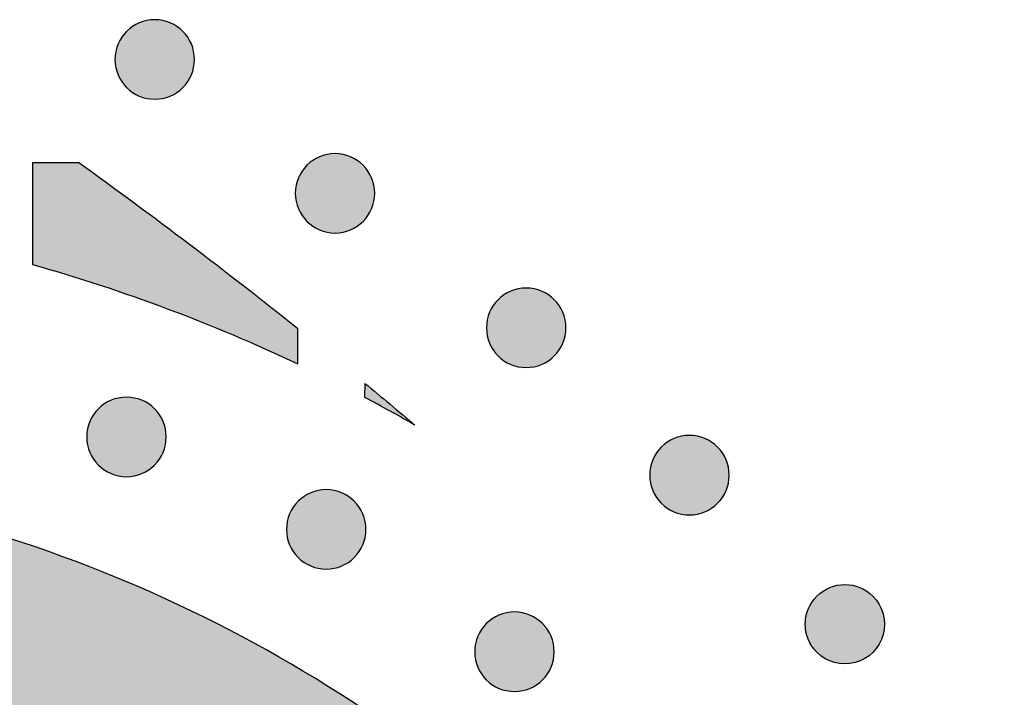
# Model space of a CAD drawing. Header units: millimetres. Extents: x -3873 to -97, y 912 to 4165.
# Tile 656 of 656: x -207 to -163, y 4088 to 4118. Entities that reach past the tile are written whole.
import ezdxf

# ---------------------------------------------------------------- set-up
doc = ezdxf.new("R2010")
doc.units = ezdxf.units.MM
doc.layers.add('pattern', color=7, linetype='Continuous', true_color=0x000000)

msp = doc.modelspace()

# ---------------------------------------------------------------- hatches: boundary and pattern name
at = {"layer": 'pattern'}
for points in [[(-202.144, 4117.918), (-202.116, 4117.946), (-202.087, 4117.973), (-202.057, 4117.999), (-202.026, 4118.026), (-201.995, 4118.051), (-201.962, 4118.077), (-201.929, 4118.101), (-201.895, 4118.125), (-201.86, 4118.149), (-201.824, 4118.171), (-201.788, 4118.193), (-201.75, 4118.215), (-201.712, 4118.235), (-201.674, 4118.255), (-201.634, 4118.273), (-201.594, 4118.291), (-201.553, 4118.308), (-201.512, 4118.324), (-201.47, 4118.339), (-201.427, 4118.354), (-201.384, 4118.367), (-201.341, 4118.379), (-201.297, 4118.389), (-201.253, 4118.399), (-201.208, 4118.408), (-201.163, 4118.416), (-201.118, 4118.422), (-201.072, 4118.427), (-201.027, 4118.431), (-200.981, 4118.434), (-200.935, 4118.436), (-200.889, 4118.437), (-200.843, 4118.436), (-200.797, 4118.434), (-200.752, 4118.431), (-200.706, 4118.427), (-200.66, 4118.422), (-200.615, 4118.415), (-200.57, 4118.407), (-200.526, 4118.399), (-200.481, 4118.389), (-200.437, 4118.378), (-200.394, 4118.366), (-200.351, 4118.352), (-200.309, 4118.338), (-200.267, 4118.323), (-200.225, 4118.307), (-200.185, 4118.29), (-200.145, 4118.272), (-200.105, 4118.253), (-200.066, 4118.233), (-200.028, 4118.213), (-199.991, 4118.192), (-199.955, 4118.17), (-199.919, 4118.147), (-199.884, 4118.123), (-199.85, 4118.099), (-199.817, 4118.075), (-199.784, 4118.049), (-199.753, 4118.023), (-199.722, 4117.997), (-199.692, 4117.97), (-199.663, 4117.943), (-199.635, 4117.916), (-199.608, 4117.888), (-199.58, 4117.858), (-199.554, 4117.829), (-199.528, 4117.798), (-199.502, 4117.766), (-199.477, 4117.734), (-199.452, 4117.7), (-199.428, 4117.666), (-199.405, 4117.631), (-199.382, 4117.596), (-199.36, 4117.559), (-199.339, 4117.522), (-199.318, 4117.484), (-199.299, 4117.445), (-199.28, 4117.406), (-199.262, 4117.365), (-199.245, 4117.325), (-199.229, 4117.283), (-199.214, 4117.241), (-199.2, 4117.199), (-199.187, 4117.156), (-199.175, 4117.112), (-199.164, 4117.069), (-199.154, 4117.024), (-199.145, 4116.98), (-199.138, 4116.935), (-199.131, 4116.889), (-199.126, 4116.844), (-199.122, 4116.798), (-199.119, 4116.752), (-199.117, 4116.707), (-199.117, 4116.661), (-199.117, 4116.615), (-199.119, 4116.569), (-199.122, 4116.523), (-199.126, 4116.477), (-199.132, 4116.432), (-199.138, 4116.387), (-199.146, 4116.342), (-199.155, 4116.297), (-199.164, 4116.253), (-199.175, 4116.209), (-199.188, 4116.165), (-199.201, 4116.122), (-199.215, 4116.08), (-199.23, 4116.038), (-199.246, 4115.997), (-199.263, 4115.956), (-199.281, 4115.916), (-199.3, 4115.877), (-199.32, 4115.838), (-199.34, 4115.8), (-199.362, 4115.763), (-199.384, 4115.726), (-199.406, 4115.69), (-199.43, 4115.656), (-199.454, 4115.621), (-199.479, 4115.588), (-199.504, 4115.556), (-199.53, 4115.524), (-199.556, 4115.493), (-199.583, 4115.464), (-199.61, 4115.435), (-199.637, 4115.406), (-199.666, 4115.379), (-199.695, 4115.352), (-199.725, 4115.325), (-199.755, 4115.299), (-199.787, 4115.273), (-199.819, 4115.248), (-199.853, 4115.223), (-199.887, 4115.199), (-199.922, 4115.176), (-199.958, 4115.153), (-199.994, 4115.131), (-200.031, 4115.11), (-200.069, 4115.09), (-200.108, 4115.07), (-200.148, 4115.051), (-200.188, 4115.033), (-200.228, 4115.016), (-200.27, 4115), (-200.312, 4114.985), (-200.354, 4114.971), (-200.397, 4114.958), (-200.441, 4114.946), (-200.485, 4114.935), (-200.529, 4114.925), (-200.574, 4114.917), (-200.619, 4114.909), (-200.664, 4114.903), (-200.709, 4114.897), (-200.755, 4114.893), (-200.801, 4114.89), (-200.847, 4114.889), (-200.893, 4114.888), (-200.938, 4114.889), (-200.984, 4114.89), (-201.03, 4114.893), (-201.076, 4114.898), (-201.121, 4114.903), (-201.167, 4114.91), (-201.211, 4114.917), (-201.256, 4114.926), (-201.3, 4114.936), (-201.344, 4114.947), (-201.388, 4114.959), (-201.431, 4114.972), (-201.473, 4114.986), (-201.515, 4115.001), (-201.556, 4115.018), (-201.597, 4115.035), (-201.637, 4115.053), (-201.677, 4115.071), (-201.715, 4115.091), (-201.753, 4115.112), (-201.791, 4115.133), (-201.827, 4115.155), (-201.863, 4115.178), (-201.898, 4115.201), (-201.932, 4115.225), (-201.965, 4115.25), (-201.997, 4115.275), (-202.029, 4115.301), (-202.06, 4115.327), (-202.09, 4115.354), (-202.119, 4115.381), (-202.147, 4115.409), (-202.174, 4115.437), (-202.201, 4115.466), (-202.228, 4115.496), (-202.254, 4115.527), (-202.28, 4115.558), (-202.305, 4115.591), (-202.33, 4115.624), (-202.354, 4115.658), (-202.377, 4115.693), (-202.4, 4115.729), (-202.422, 4115.766), (-202.443, 4115.803), (-202.464, 4115.841), (-202.483, 4115.88), (-202.502, 4115.919), (-202.52, 4115.959), (-202.537, 4116), (-202.553, 4116.041), (-202.568, 4116.083), (-202.582, 4116.126), (-202.595, 4116.169), (-202.607, 4116.212), (-202.618, 4116.256), (-202.628, 4116.3), (-202.637, 4116.345), (-202.644, 4116.39), (-202.651, 4116.435), (-202.656, 4116.481), (-202.66, 4116.526), (-202.663, 4116.572), (-202.665, 4116.618), (-202.665, 4116.664), (-202.665, 4116.71), (-202.663, 4116.756), (-202.66, 4116.802), (-202.656, 4116.847), (-202.65, 4116.893), (-202.644, 4116.938), (-202.636, 4116.983), (-202.627, 4117.028), (-202.617, 4117.072), (-202.606, 4117.116), (-202.594, 4117.159), (-202.581, 4117.202), (-202.567, 4117.245), (-202.552, 4117.287), (-202.536, 4117.328), (-202.519, 4117.369), (-202.501, 4117.409), (-202.482, 4117.448), (-202.462, 4117.487), (-202.441, 4117.525), (-202.42, 4117.562), (-202.398, 4117.598), (-202.375, 4117.634), (-202.352, 4117.669), (-202.328, 4117.703), (-202.303, 4117.736), (-202.278, 4117.769), (-202.252, 4117.8), (-202.226, 4117.831), (-202.199, 4117.861), (-202.172, 4117.89)], [(-194.095, 4111.943), (-194.066, 4111.97), (-194.037, 4111.998), (-194.007, 4112.024), (-193.977, 4112.05), (-193.945, 4112.076), (-193.913, 4112.101), (-193.879, 4112.126), (-193.845, 4112.15), (-193.81, 4112.173), (-193.774, 4112.196), (-193.738, 4112.218), (-193.701, 4112.239), (-193.663, 4112.26), (-193.624, 4112.279), (-193.584, 4112.298), (-193.544, 4112.316), (-193.504, 4112.333), (-193.462, 4112.349), (-193.42, 4112.364), (-193.378, 4112.378), (-193.335, 4112.391), (-193.291, 4112.403), (-193.247, 4112.414), (-193.203, 4112.424), (-193.158, 4112.433), (-193.113, 4112.44), (-193.068, 4112.447), (-193.023, 4112.452), (-192.977, 4112.456), (-192.931, 4112.459), (-192.885, 4112.461), (-192.839, 4112.461), (-192.794, 4112.461), (-192.748, 4112.459), (-192.702, 4112.456), (-192.656, 4112.452), (-192.611, 4112.446), (-192.565, 4112.44), (-192.521, 4112.432), (-192.476, 4112.423), (-192.432, 4112.414), (-192.388, 4112.403), (-192.344, 4112.39), (-192.301, 4112.377), (-192.259, 4112.363), (-192.217, 4112.348), (-192.176, 4112.332), (-192.135, 4112.315), (-192.095, 4112.297), (-192.055, 4112.278), (-192.017, 4112.258), (-191.979, 4112.238), (-191.941, 4112.216), (-191.905, 4112.194), (-191.869, 4112.172), (-191.834, 4112.148), (-191.8, 4112.124), (-191.767, 4112.099), (-191.735, 4112.074), (-191.703, 4112.048), (-191.672, 4112.022), (-191.642, 4111.995), (-191.613, 4111.968), (-191.585, 4111.941), (-191.558, 4111.912), (-191.531, 4111.883), (-191.504, 4111.853), (-191.478, 4111.823), (-191.452, 4111.791), (-191.427, 4111.759), (-191.402, 4111.725), (-191.378, 4111.691), (-191.355, 4111.656), (-191.332, 4111.62), (-191.31, 4111.584), (-191.289, 4111.547), (-191.268, 4111.509), (-191.249, 4111.47), (-191.23, 4111.43), (-191.212, 4111.39), (-191.195, 4111.35), (-191.179, 4111.308), (-191.164, 4111.266), (-191.15, 4111.224), (-191.137, 4111.181), (-191.125, 4111.137), (-191.114, 4111.093), (-191.104, 4111.049), (-191.095, 4111.004), (-191.088, 4110.959), (-191.081, 4110.914), (-191.076, 4110.869), (-191.072, 4110.823), (-191.069, 4110.777), (-191.067, 4110.731), (-191.067, 4110.685), (-191.067, 4110.64), (-191.069, 4110.594), (-191.072, 4110.548), (-191.076, 4110.502), (-191.082, 4110.457), (-191.088, 4110.412), (-191.096, 4110.367), (-191.105, 4110.322), (-191.115, 4110.278), (-191.126, 4110.234), (-191.138, 4110.19), (-191.151, 4110.147), (-191.165, 4110.105), (-191.18, 4110.063), (-191.196, 4110.022), (-191.213, 4109.981), (-191.231, 4109.941), (-191.25, 4109.901), (-191.27, 4109.863), (-191.291, 4109.825), (-191.312, 4109.787), (-191.334, 4109.751), (-191.357, 4109.715), (-191.38, 4109.68), (-191.404, 4109.646), (-191.429, 4109.613), (-191.454, 4109.581), (-191.48, 4109.549), (-191.506, 4109.518), (-191.533, 4109.488), (-191.56, 4109.459), (-191.588, 4109.431), (-191.616, 4109.404), (-191.645, 4109.377), (-191.675, 4109.35), (-191.706, 4109.324), (-191.737, 4109.298), (-191.77, 4109.273), (-191.803, 4109.248), (-191.837, 4109.224), (-191.872, 4109.201), (-191.908, 4109.178), (-191.944, 4109.156), (-191.982, 4109.135), (-192.02, 4109.114), (-192.058, 4109.095), (-192.098, 4109.076), (-192.138, 4109.058), (-192.179, 4109.041), (-192.22, 4109.025), (-192.262, 4109.01), (-192.305, 4108.996), (-192.348, 4108.983), (-192.391, 4108.971), (-192.435, 4108.96), (-192.479, 4108.95), (-192.524, 4108.941), (-192.569, 4108.934), (-192.614, 4108.927), (-192.66, 4108.922), (-192.705, 4108.918), (-192.751, 4108.915), (-192.797, 4108.913), (-192.843, 4108.913), (-192.889, 4108.913), (-192.935, 4108.915), (-192.98, 4108.918), (-193.026, 4108.922), (-193.072, 4108.928), (-193.117, 4108.934), (-193.162, 4108.942), (-193.206, 4108.951), (-193.251, 4108.961), (-193.295, 4108.972), (-193.338, 4108.984), (-193.381, 4108.997), (-193.423, 4109.011), (-193.465, 4109.026), (-193.507, 4109.042), (-193.547, 4109.059), (-193.587, 4109.077), (-193.627, 4109.096), (-193.666, 4109.116), (-193.704, 4109.137), (-193.741, 4109.158), (-193.777, 4109.18), (-193.813, 4109.203), (-193.848, 4109.226), (-193.882, 4109.25), (-193.915, 4109.275), (-193.948, 4109.3), (-193.979, 4109.326), (-194.01, 4109.352), (-194.04, 4109.379), (-194.069, 4109.406), (-194.097, 4109.434), (-194.124, 4109.462), (-194.152, 4109.491), (-194.178, 4109.521), (-194.204, 4109.552), (-194.23, 4109.583), (-194.255, 4109.616), (-194.28, 4109.649), (-194.304, 4109.683), (-194.327, 4109.718), (-194.35, 4109.754), (-194.372, 4109.79), (-194.393, 4109.828), (-194.414, 4109.866), (-194.433, 4109.904), (-194.452, 4109.944), (-194.47, 4109.984), (-194.487, 4110.025), (-194.503, 4110.066), (-194.518, 4110.108), (-194.532, 4110.151), (-194.545, 4110.194), (-194.557, 4110.237), (-194.568, 4110.281), (-194.578, 4110.325), (-194.587, 4110.37), (-194.594, 4110.415), (-194.601, 4110.46), (-194.606, 4110.506), (-194.61, 4110.551), (-194.613, 4110.597), (-194.615, 4110.643), (-194.615, 4110.689), (-194.615, 4110.735), (-194.613, 4110.781), (-194.61, 4110.826), (-194.606, 4110.872), (-194.6, 4110.918), (-194.594, 4110.963), (-194.586, 4111.008), (-194.577, 4111.052), (-194.568, 4111.097), (-194.557, 4111.141), (-194.544, 4111.184), (-194.531, 4111.227), (-194.517, 4111.269), (-194.502, 4111.311), (-194.486, 4111.353), (-194.469, 4111.393), (-194.451, 4111.433), (-194.432, 4111.473), (-194.412, 4111.512), (-194.392, 4111.55), (-194.37, 4111.587), (-194.348, 4111.623), (-194.326, 4111.659), (-194.302, 4111.694), (-194.278, 4111.728), (-194.253, 4111.761), (-194.228, 4111.794), (-194.202, 4111.825), (-194.176, 4111.856), (-194.149, 4111.886), (-194.122, 4111.915)], [(-206.35, 4107.506), (-204.832, 4107.061), (-203.322, 4106.584), (-201.822, 4106.076), (-200.333, 4105.536), (-198.855, 4104.965), (-197.39, 4104.363), (-195.939, 4103.731), (-194.502, 4103.069), (-194.5, 4104.636), (-199.345, 4108.403), (-204.285, 4112.044), (-206.346, 4112.046)], [(-185.558, 4105.939), (-185.53, 4105.966), (-185.501, 4105.993), (-185.471, 4106.02), (-185.441, 4106.046), (-185.409, 4106.072), (-185.376, 4106.097), (-185.343, 4106.122), (-185.309, 4106.146), (-185.274, 4106.169), (-185.238, 4106.192), (-185.202, 4106.214), (-185.165, 4106.235), (-185.127, 4106.255), (-185.088, 4106.275), (-185.048, 4106.294), (-185.008, 4106.312), (-184.967, 4106.329), (-184.926, 4106.345), (-184.884, 4106.36), (-184.842, 4106.374), (-184.799, 4106.387), (-184.755, 4106.399), (-184.711, 4106.41), (-184.667, 4106.42), (-184.622, 4106.428), (-184.577, 4106.436), (-184.532, 4106.442), (-184.487, 4106.448), (-184.441, 4106.452), (-184.395, 4106.455), (-184.349, 4106.456), (-184.303, 4106.457), (-184.257, 4106.456), (-184.212, 4106.455), (-184.166, 4106.452), (-184.12, 4106.447), (-184.075, 4106.442), (-184.029, 4106.435), (-183.984, 4106.428), (-183.94, 4106.419), (-183.896, 4106.409), (-183.852, 4106.398), (-183.808, 4106.386), (-183.765, 4106.373), (-183.723, 4106.359), (-183.681, 4106.344), (-183.64, 4106.327), (-183.599, 4106.31), (-183.559, 4106.292), (-183.519, 4106.274), (-183.481, 4106.254), (-183.443, 4106.233), (-183.405, 4106.212), (-183.369, 4106.19), (-183.333, 4106.167), (-183.298, 4106.144), (-183.264, 4106.12), (-183.231, 4106.095), (-183.199, 4106.07), (-183.167, 4106.044), (-183.136, 4106.018), (-183.106, 4105.991), (-183.077, 4105.964), (-183.049, 4105.936), (-183.022, 4105.908), (-182.995, 4105.879), (-182.968, 4105.849), (-182.942, 4105.818), (-182.916, 4105.787), (-182.891, 4105.754), (-182.866, 4105.721), (-182.842, 4105.687), (-182.819, 4105.652), (-182.796, 4105.616), (-182.774, 4105.579), (-182.753, 4105.542), (-182.732, 4105.504), (-182.713, 4105.465), (-182.694, 4105.426), (-182.676, 4105.386), (-182.659, 4105.345), (-182.643, 4105.304), (-182.628, 4105.262), (-182.614, 4105.219), (-182.601, 4105.176), (-182.589, 4105.133), (-182.578, 4105.089), (-182.568, 4105.045), (-182.559, 4105), (-182.552, 4104.955), (-182.545, 4104.91), (-182.54, 4104.864), (-182.536, 4104.819), (-182.533, 4104.773), (-182.531, 4104.727), (-182.531, 4104.681), (-182.531, 4104.635), (-182.533, 4104.589), (-182.536, 4104.543), (-182.54, 4104.498), (-182.546, 4104.452), (-182.552, 4104.407), (-182.56, 4104.362), (-182.569, 4104.317), (-182.579, 4104.273), (-182.59, 4104.229), (-182.602, 4104.186), (-182.615, 4104.143), (-182.629, 4104.1), (-182.644, 4104.058), (-182.66, 4104.017), (-182.677, 4103.976), (-182.695, 4103.936), (-182.714, 4103.897), (-182.734, 4103.858), (-182.754, 4103.82), (-182.776, 4103.783), (-182.798, 4103.747), (-182.821, 4103.711), (-182.844, 4103.676), (-182.868, 4103.642), (-182.893, 4103.609), (-182.918, 4103.576), (-182.944, 4103.545), (-182.97, 4103.514), (-182.997, 4103.484), (-183.024, 4103.455), (-183.052, 4103.427), (-183.08, 4103.399), (-183.109, 4103.372), (-183.139, 4103.346), (-183.17, 4103.319), (-183.201, 4103.294), (-183.234, 4103.268), (-183.267, 4103.244), (-183.301, 4103.22), (-183.336, 4103.196), (-183.372, 4103.174), (-183.408, 4103.152), (-183.446, 4103.13), (-183.484, 4103.11), (-183.522, 4103.09), (-183.562, 4103.072), (-183.602, 4103.054), (-183.643, 4103.037), (-183.684, 4103.021), (-183.726, 4103.006), (-183.768, 4102.991), (-183.811, 4102.978), (-183.855, 4102.966), (-183.899, 4102.956), (-183.943, 4102.946), (-183.988, 4102.937), (-184.033, 4102.929), (-184.078, 4102.923), (-184.124, 4102.918), (-184.169, 4102.914), (-184.215, 4102.911), (-184.261, 4102.909), (-184.307, 4102.908), (-184.353, 4102.909), (-184.399, 4102.911), (-184.444, 4102.914), (-184.49, 4102.918), (-184.535, 4102.923), (-184.581, 4102.93), (-184.626, 4102.938), (-184.67, 4102.946), (-184.715, 4102.956), (-184.758, 4102.967), (-184.802, 4102.979), (-184.845, 4102.993), (-184.887, 4103.007), (-184.929, 4103.022), (-184.971, 4103.038), (-185.011, 4103.055), (-185.051, 4103.073), (-185.091, 4103.092), (-185.13, 4103.112), (-185.168, 4103.132), (-185.205, 4103.153), (-185.241, 4103.175), (-185.277, 4103.198), (-185.312, 4103.222), (-185.346, 4103.246), (-185.379, 4103.27), (-185.412, 4103.296), (-185.443, 4103.322), (-185.474, 4103.348), (-185.504, 4103.375), (-185.533, 4103.402), (-185.561, 4103.429), (-185.588, 4103.457), (-185.616, 4103.487), (-185.642, 4103.516), (-185.668, 4103.547), (-185.694, 4103.579), (-185.719, 4103.611), (-185.744, 4103.645), (-185.768, 4103.679), (-185.791, 4103.714), (-185.814, 4103.749), (-185.836, 4103.786), (-185.857, 4103.823), (-185.878, 4103.861), (-185.897, 4103.9), (-185.916, 4103.939), (-185.934, 4103.98), (-185.951, 4104.02), (-185.967, 4104.062), (-185.982, 4104.104), (-185.996, 4104.146), (-186.009, 4104.189), (-186.021, 4104.233), (-186.032, 4104.276), (-186.042, 4104.321), (-186.051, 4104.365), (-186.058, 4104.41), (-186.065, 4104.456), (-186.07, 4104.501), (-186.074, 4104.547), (-186.077, 4104.593), (-186.079, 4104.638), (-186.079, 4104.684), (-186.079, 4104.73), (-186.077, 4104.776), (-186.074, 4104.822), (-186.07, 4104.868), (-186.064, 4104.913), (-186.058, 4104.958), (-186.05, 4105.003), (-186.041, 4105.048), (-186.031, 4105.092), (-186.02, 4105.136), (-186.008, 4105.18), (-185.995, 4105.223), (-185.981, 4105.265), (-185.966, 4105.307), (-185.95, 4105.348), (-185.933, 4105.389), (-185.915, 4105.429), (-185.896, 4105.468), (-185.876, 4105.507), (-185.856, 4105.545), (-185.834, 4105.582), (-185.812, 4105.619), (-185.79, 4105.655), (-185.766, 4105.689), (-185.742, 4105.724), (-185.717, 4105.757), (-185.692, 4105.789), (-185.666, 4105.821), (-185.64, 4105.852), (-185.613, 4105.881), (-185.586, 4105.91)], [(-191.502, 4102.202), (-189.272, 4100.338), (-191.503, 4101.567)], [(-203.407, 4101.066), (-203.378, 4101.093), (-203.349, 4101.12), (-203.319, 4101.147), (-203.289, 4101.173), (-203.257, 4101.199), (-203.225, 4101.224), (-203.191, 4101.249), (-203.157, 4101.273), (-203.122, 4101.296), (-203.087, 4101.319), (-203.05, 4101.341), (-203.013, 4101.362), (-202.975, 4101.383), (-202.936, 4101.402), (-202.896, 4101.421), (-202.856, 4101.439), (-202.816, 4101.456), (-202.774, 4101.472), (-202.732, 4101.487), (-202.69, 4101.501), (-202.647, 4101.514), (-202.603, 4101.526), (-202.559, 4101.537), (-202.515, 4101.547), (-202.47, 4101.556), (-202.425, 4101.563), (-202.38, 4101.57), (-202.335, 4101.575), (-202.289, 4101.579), (-202.243, 4101.582), (-202.197, 4101.584), (-202.152, 4101.584), (-202.106, 4101.584), (-202.06, 4101.582), (-202.014, 4101.579), (-201.968, 4101.575), (-201.923, 4101.569), (-201.878, 4101.563), (-201.833, 4101.555), (-201.788, 4101.546), (-201.744, 4101.536), (-201.7, 4101.525), (-201.656, 4101.513), (-201.613, 4101.5), (-201.571, 4101.486), (-201.529, 4101.471), (-201.488, 4101.455), (-201.447, 4101.438), (-201.407, 4101.42), (-201.367, 4101.401), (-201.329, 4101.381), (-201.291, 4101.361), (-201.254, 4101.339), (-201.217, 4101.317), (-201.181, 4101.294), (-201.146, 4101.271), (-201.112, 4101.247), (-201.079, 4101.222), (-201.047, 4101.197), (-201.015, 4101.171), (-200.984, 4101.145), (-200.955, 4101.118), (-200.926, 4101.091), (-200.897, 4101.063), (-200.87, 4101.035), (-200.843, 4101.006), (-200.816, 4100.976), (-200.79, 4100.945), (-200.764, 4100.914), (-200.739, 4100.881), (-200.714, 4100.848), (-200.69, 4100.814), (-200.667, 4100.779), (-200.644, 4100.743), (-200.622, 4100.707), (-200.601, 4100.669), (-200.581, 4100.631), (-200.561, 4100.593), (-200.542, 4100.553), (-200.524, 4100.513), (-200.507, 4100.472), (-200.491, 4100.431), (-200.476, 4100.389), (-200.462, 4100.347), (-200.449, 4100.304), (-200.437, 4100.26), (-200.426, 4100.216), (-200.416, 4100.172), (-200.408, 4100.127), (-200.4, 4100.082), (-200.394, 4100.037), (-200.388, 4099.992), (-200.384, 4099.946), (-200.381, 4099.9), (-200.379, 4099.854), (-200.379, 4099.808), (-200.38, 4099.762), (-200.381, 4099.716), (-200.384, 4099.671), (-200.389, 4099.625), (-200.394, 4099.58), (-200.4, 4099.534), (-200.408, 4099.489), (-200.417, 4099.445), (-200.427, 4099.4), (-200.438, 4099.357), (-200.45, 4099.313), (-200.463, 4099.27), (-200.477, 4099.228), (-200.492, 4099.186), (-200.508, 4099.144), (-200.526, 4099.104), (-200.544, 4099.064), (-200.562, 4099.024), (-200.582, 4098.986), (-200.603, 4098.948), (-200.624, 4098.91), (-200.646, 4098.874), (-200.669, 4098.838), (-200.692, 4098.803), (-200.716, 4098.769), (-200.741, 4098.736), (-200.766, 4098.703), (-200.792, 4098.672), (-200.818, 4098.641), (-200.845, 4098.611), (-200.872, 4098.582), (-200.9, 4098.554), (-200.928, 4098.527), (-200.957, 4098.5), (-200.987, 4098.473), (-201.018, 4098.447), (-201.049, 4098.421), (-201.082, 4098.396), (-201.115, 4098.371), (-201.149, 4098.347), (-201.184, 4098.324), (-201.22, 4098.301), (-201.256, 4098.279), (-201.294, 4098.258), (-201.332, 4098.237), (-201.371, 4098.218), (-201.41, 4098.199), (-201.45, 4098.181), (-201.491, 4098.164), (-201.532, 4098.148), (-201.574, 4098.133), (-201.617, 4098.119), (-201.66, 4098.106), (-201.703, 4098.094), (-201.747, 4098.083), (-201.791, 4098.073), (-201.836, 4098.064), (-201.881, 4098.057), (-201.926, 4098.05), (-201.972, 4098.045), (-202.017, 4098.041), (-202.063, 4098.038), (-202.109, 4098.036), (-202.155, 4098.036), (-202.201, 4098.036), (-202.247, 4098.038), (-202.292, 4098.041), (-202.338, 4098.045), (-202.384, 4098.051), (-202.429, 4098.057), (-202.474, 4098.065), (-202.518, 4098.074), (-202.563, 4098.084), (-202.607, 4098.095), (-202.65, 4098.107), (-202.693, 4098.12), (-202.736, 4098.134), (-202.777, 4098.149), (-202.819, 4098.165), (-202.859, 4098.182), (-202.9, 4098.2), (-202.939, 4098.219), (-202.978, 4098.239), (-203.016, 4098.259), (-203.053, 4098.281), (-203.089, 4098.303), (-203.125, 4098.326), (-203.16, 4098.349), (-203.194, 4098.373), (-203.227, 4098.398), (-203.26, 4098.423), (-203.291, 4098.449), (-203.322, 4098.475), (-203.352, 4098.502), (-203.381, 4098.529), (-203.409, 4098.557), (-203.437, 4098.585), (-203.464, 4098.614), (-203.49, 4098.644), (-203.517, 4098.674), (-203.542, 4098.706), (-203.568, 4098.739), (-203.592, 4098.772), (-203.616, 4098.806), (-203.64, 4098.841), (-203.662, 4098.877), (-203.684, 4098.913), (-203.705, 4098.95), (-203.726, 4098.989), (-203.746, 4099.027), (-203.764, 4099.067), (-203.782, 4099.107), (-203.799, 4099.148), (-203.815, 4099.189), (-203.83, 4099.231), (-203.844, 4099.273), (-203.857, 4099.316), (-203.869, 4099.36), (-203.88, 4099.404), (-203.89, 4099.448), (-203.899, 4099.493), (-203.907, 4099.538), (-203.913, 4099.583), (-203.918, 4099.628), (-203.922, 4099.674), (-203.925, 4099.72), (-203.927, 4099.766), (-203.928, 4099.812), (-203.927, 4099.858), (-203.925, 4099.903), (-203.922, 4099.949), (-203.918, 4099.995), (-203.912, 4100.04), (-203.906, 4100.086), (-203.898, 4100.131), (-203.89, 4100.175), (-203.88, 4100.219), (-203.869, 4100.263), (-203.857, 4100.307), (-203.843, 4100.35), (-203.829, 4100.392), (-203.814, 4100.434), (-203.798, 4100.476), (-203.781, 4100.516), (-203.763, 4100.556), (-203.744, 4100.596), (-203.724, 4100.634), (-203.704, 4100.672), (-203.682, 4100.71), (-203.66, 4100.746), (-203.638, 4100.782), (-203.614, 4100.817), (-203.59, 4100.851), (-203.565, 4100.884), (-203.54, 4100.917), (-203.514, 4100.948), (-203.488, 4100.979), (-203.461, 4101.009), (-203.434, 4101.038)], [(-178.27, 4099.36), (-178.242, 4099.388), (-178.213, 4099.415), (-178.183, 4099.441), (-178.152, 4099.468), (-178.12, 4099.493), (-178.088, 4099.518), (-178.055, 4099.543), (-178.021, 4099.567), (-177.986, 4099.591), (-177.95, 4099.613), (-177.913, 4099.635), (-177.876, 4099.656), (-177.838, 4099.677), (-177.799, 4099.697), (-177.76, 4099.715), (-177.72, 4099.733), (-177.679, 4099.75), (-177.638, 4099.766), (-177.596, 4099.781), (-177.553, 4099.795), (-177.51, 4099.808), (-177.467, 4099.82), (-177.423, 4099.831), (-177.378, 4099.841), (-177.334, 4099.85), (-177.289, 4099.857), (-177.244, 4099.864), (-177.198, 4099.869), (-177.152, 4099.873), (-177.107, 4099.876), (-177.061, 4099.878), (-177.015, 4099.879), (-176.969, 4099.878), (-176.923, 4099.876), (-176.877, 4099.873), (-176.832, 4099.869), (-176.786, 4099.863), (-176.741, 4099.857), (-176.696, 4099.849), (-176.651, 4099.841), (-176.607, 4099.831), (-176.563, 4099.82), (-176.52, 4099.808), (-176.477, 4099.794), (-176.434, 4099.78), (-176.392, 4099.765), (-176.351, 4099.749), (-176.31, 4099.732), (-176.27, 4099.714), (-176.231, 4099.695), (-176.192, 4099.675), (-176.154, 4099.655), (-176.117, 4099.633), (-176.08, 4099.611), (-176.045, 4099.589), (-176.01, 4099.565), (-175.976, 4099.541), (-175.942, 4099.516), (-175.91, 4099.491), (-175.878, 4099.465), (-175.848, 4099.439), (-175.818, 4099.412), (-175.789, 4099.385), (-175.761, 4099.358), (-175.733, 4099.329), (-175.706, 4099.3), (-175.679, 4099.27), (-175.653, 4099.24), (-175.627, 4099.208), (-175.602, 4099.176), (-175.578, 4099.142), (-175.554, 4099.108), (-175.53, 4099.073), (-175.508, 4099.038), (-175.486, 4099.001), (-175.464, 4098.964), (-175.444, 4098.926), (-175.424, 4098.887), (-175.405, 4098.847), (-175.388, 4098.807), (-175.371, 4098.767), (-175.354, 4098.725), (-175.339, 4098.683), (-175.325, 4098.641), (-175.312, 4098.598), (-175.3, 4098.554), (-175.289, 4098.51), (-175.28, 4098.466), (-175.271, 4098.421), (-175.263, 4098.376), (-175.257, 4098.331), (-175.252, 4098.286), (-175.247, 4098.24), (-175.245, 4098.194), (-175.243, 4098.148), (-175.242, 4098.103), (-175.243, 4098.057), (-175.245, 4098.011), (-175.248, 4097.965), (-175.252, 4097.919), (-175.257, 4097.874), (-175.264, 4097.829), (-175.271, 4097.784), (-175.28, 4097.739), (-175.29, 4097.695), (-175.301, 4097.651), (-175.313, 4097.607), (-175.326, 4097.564), (-175.34, 4097.522), (-175.356, 4097.48), (-175.372, 4097.439), (-175.389, 4097.398), (-175.407, 4097.358), (-175.426, 4097.318), (-175.445, 4097.28), (-175.466, 4097.242), (-175.487, 4097.205), (-175.509, 4097.168), (-175.532, 4097.132), (-175.556, 4097.097), (-175.58, 4097.063), (-175.604, 4097.03), (-175.63, 4096.998), (-175.655, 4096.966), (-175.682, 4096.935), (-175.708, 4096.906), (-175.736, 4096.877), (-175.763, 4096.848), (-175.791, 4096.821), (-175.82, 4096.794), (-175.85, 4096.767), (-175.881, 4096.741), (-175.913, 4096.715), (-175.945, 4096.69), (-175.978, 4096.665), (-176.013, 4096.641), (-176.047, 4096.618), (-176.083, 4096.595), (-176.12, 4096.573), (-176.157, 4096.552), (-176.195, 4096.532), (-176.234, 4096.512), (-176.273, 4096.493), (-176.313, 4096.475), (-176.354, 4096.458), (-176.395, 4096.442), (-176.437, 4096.427), (-176.48, 4096.413), (-176.523, 4096.4), (-176.566, 4096.388), (-176.61, 4096.377), (-176.655, 4096.367), (-176.699, 4096.359), (-176.744, 4096.351), (-176.789, 4096.344), (-176.835, 4096.339), (-176.881, 4096.335), (-176.926, 4096.332), (-176.972, 4096.33), (-177.018, 4096.33), (-177.064, 4096.331), (-177.11, 4096.332), (-177.156, 4096.335), (-177.201, 4096.34), (-177.247, 4096.345), (-177.292, 4096.351), (-177.337, 4096.359), (-177.382, 4096.368), (-177.426, 4096.378), (-177.47, 4096.389), (-177.513, 4096.401), (-177.556, 4096.414), (-177.599, 4096.428), (-177.641, 4096.443), (-177.682, 4096.459), (-177.723, 4096.477), (-177.763, 4096.495), (-177.802, 4096.513), (-177.841, 4096.533), (-177.879, 4096.554), (-177.916, 4096.575), (-177.953, 4096.597), (-177.988, 4096.62), (-178.023, 4096.643), (-178.057, 4096.667), (-178.091, 4096.692), (-178.123, 4096.717), (-178.155, 4096.743), (-178.185, 4096.769), (-178.215, 4096.796), (-178.244, 4096.823), (-178.272, 4096.851), (-178.3, 4096.879), (-178.327, 4096.908), (-178.354, 4096.938), (-178.38, 4096.969), (-178.406, 4097), (-178.431, 4097.033), (-178.455, 4097.066), (-178.479, 4097.1), (-178.503, 4097.135), (-178.526, 4097.171), (-178.548, 4097.207), (-178.569, 4097.245), (-178.589, 4097.283), (-178.609, 4097.321), (-178.628, 4097.361), (-178.646, 4097.401), (-178.663, 4097.442), (-178.679, 4097.483), (-178.694, 4097.525), (-178.708, 4097.568), (-178.721, 4097.611), (-178.733, 4097.654), (-178.744, 4097.698), (-178.754, 4097.742), (-178.762, 4097.787), (-178.77, 4097.832), (-178.776, 4097.877), (-178.782, 4097.923), (-178.786, 4097.968), (-178.789, 4098.014), (-178.79, 4098.06), (-178.791, 4098.106), (-178.79, 4098.152), (-178.788, 4098.198), (-178.785, 4098.243), (-178.781, 4098.289), (-178.776, 4098.335), (-178.769, 4098.38), (-178.762, 4098.425), (-178.753, 4098.469), (-178.743, 4098.514), (-178.732, 4098.558), (-178.72, 4098.601), (-178.707, 4098.644), (-178.693, 4098.687), (-178.677, 4098.728), (-178.661, 4098.77), (-178.644, 4098.81), (-178.626, 4098.851), (-178.607, 4098.89), (-178.588, 4098.929), (-178.567, 4098.967), (-178.546, 4099.004), (-178.524, 4099.04), (-178.501, 4099.076), (-178.478, 4099.111), (-178.453, 4099.145), (-178.429, 4099.178), (-178.404, 4099.211), (-178.378, 4099.242), (-178.351, 4099.273), (-178.325, 4099.303), (-178.298, 4099.332)], [(-270.005, 4090.501), (-275.773, 4075.482), (-261.541, 4081.034), (-259.032, 4081.967), (-256.485, 4082.82), (-253.903, 4083.593), (-251.289, 4084.283), (-248.649, 4084.888), (-245.987, 4085.407), (-243.306, 4085.839), (-240.61, 4086.183), (-237.905, 4086.438), (-235.194, 4086.604), (-232.482, 4086.681), (-229.774, 4086.668), (-227.073, 4086.568), (-224.384, 4086.379), (-221.712, 4086.105), (-219.059, 4085.744), (-218.065, 4085.583), (-217.072, 4085.402), (-216.079, 4085.201), (-215.088, 4084.979), (-214.1, 4084.738), (-213.114, 4084.476), (-212.131, 4084.195), (-211.153, 4083.893), (-210.179, 4083.572), (-209.21, 4083.23), (-208.248, 4082.869), (-207.292, 4082.489), (-206.342, 4082.089), (-205.401, 4081.67), (-204.467, 4081.232), (-203.543, 4080.775), (-202.627, 4080.3), (-201.722, 4079.807), (-200.827, 4079.296), (-199.943, 4078.768), (-199.07, 4078.222), (-198.209, 4077.66), (-197.361, 4077.081), (-196.526, 4076.486), (-195.704, 4075.876), (-194.895, 4075.251), (-194.101, 4074.611), (-193.321, 4073.957), (-192.556, 4073.289), (-191.806, 4072.608), (-191.072, 4071.914), (-190.354, 4071.209), (-189.65, 4070.489), (-188.957, 4069.754), (-188.278, 4069.003), (-187.612, 4068.236), (-186.959, 4067.455), (-186.321, 4066.66), (-185.697, 4065.85), (-185.088, 4065.027), (-184.495, 4064.19), (-183.918, 4063.341), (-183.357, 4062.479), (-182.813, 4061.605), (-182.287, 4060.72), (-181.777, 4059.824), (-181.286, 4058.918), (-180.813, 4058.002), (-180.358, 4057.076), (-179.922, 4056.142), (-179.504, 4055.2), (-179.106, 4054.25), (-178.728, 4053.293), (-178.368, 4052.329), (-178.029, 4051.36), (-177.709, 4050.386), (-177.41, 4049.407), (-177.13, 4048.424), (-176.87, 4047.437), (-176.631, 4046.448), (-176.411, 4045.457), (-176.212, 4044.464), (-176.032, 4043.47), (-175.873, 4042.476), (-175.518, 4039.823), (-175.248, 4037.149), (-175.065, 4034.46), (-174.969, 4031.759), (-174.962, 4029.051), (-175.044, 4026.339), (-175.215, 4023.629), (-175.475, 4020.924), (-175.824, 4018.229), (-176.261, 4015.549), (-176.786, 4012.887), (-177.396, 4010.248), (-178.091, 4007.637), (-178.868, 4005.056), (-179.727, 4002.51), (-180.664, 4000.003), (-186.243, 3985.781), (-171.213, 3991.521), (-170.546, 3993.047), (-169.905, 3994.588), (-169.289, 3996.144), (-168.7, 3997.714), (-168.138, 3999.296), (-167.603, 4000.892), (-167.095, 4002.499), (-166.616, 4004.117), (-166.165, 4005.746), (-165.743, 4007.384), (-165.349, 4009.031), (-164.985, 4010.687), (-164.651, 4012.349), (-164.346, 4014.019), (-164.071, 4015.693), (-163.826, 4017.373), (-163.611, 4019.057), (-163.427, 4020.744), (-163.273, 4022.434), (-163.149, 4024.126), (-163.055, 4025.818), (-162.992, 4027.51), (-162.96, 4029.202), (-162.957, 4030.892), (-162.985, 4032.579), (-163.042, 4034.264), (-163.13, 4035.944), (-163.247, 4037.62), (-163.393, 4039.29), (-163.569, 4040.954), (-163.773, 4042.611), (-164.006, 4044.26), (-164.203, 4045.486), (-164.424, 4046.711), (-164.67, 4047.935), (-164.941, 4049.158), (-165.236, 4050.377), (-165.556, 4051.593), (-165.901, 4052.805), (-166.27, 4054.012), (-166.665, 4055.214), (-167.083, 4056.409), (-167.526, 4057.596), (-167.993, 4058.776), (-168.484, 4059.948), (-168.998, 4061.11), (-169.536, 4062.261), (-170.097, 4063.402), (-170.68, 4064.532), (-171.286, 4065.65), (-171.914, 4066.754), (-172.564, 4067.846), (-173.234, 4068.923), (-173.925, 4069.985), (-174.637, 4071.033), (-175.368, 4072.064), (-176.119, 4073.079), (-176.888, 4074.077), (-177.675, 4075.058), (-178.479, 4076.021), (-179.301, 4076.966), (-180.139, 4077.892), (-180.992, 4078.799), (-181.861, 4079.686), (-182.746, 4080.556), (-183.651, 4081.411), (-184.576, 4082.251), (-185.519, 4083.074), (-186.48, 4083.88), (-187.46, 4084.669), (-188.456, 4085.44), (-189.47, 4086.193), (-190.5, 4086.926), (-191.546, 4087.639), (-192.607, 4088.333), (-193.683, 4089.006), (-194.773, 4089.657), (-195.877, 4090.287), (-196.993, 4090.895), (-198.122, 4091.481), (-199.262, 4092.044), (-200.412, 4092.584), (-201.573, 4093.101), (-202.744, 4093.594), (-203.923, 4094.063), (-205.11, 4094.508), (-206.304, 4094.929), (-207.504, 4095.325), (-208.711, 4095.697), (-209.922, 4096.044), (-211.138, 4096.366), (-212.357, 4096.664), (-213.578, 4096.937), (-214.802, 4097.185), (-216.027, 4097.409), (-217.253, 4097.608), (-218.901, 4097.844), (-220.558, 4098.052), (-222.221, 4098.23), (-223.891, 4098.38), (-225.567, 4098.5), (-227.247, 4098.591), (-228.931, 4098.652), (-230.619, 4098.682), (-232.309, 4098.683), (-234, 4098.654), (-235.693, 4098.594), (-237.385, 4098.503), (-239.077, 4098.383), (-240.767, 4098.232), (-242.454, 4098.051), (-244.139, 4097.839), (-245.819, 4097.597), (-247.494, 4097.326), (-249.164, 4097.024), (-250.827, 4096.693), (-252.483, 4096.332), (-254.131, 4095.942), (-255.771, 4095.522), (-257.4, 4095.075), (-259.019, 4094.598), (-260.627, 4094.094), (-262.224, 4093.562), (-263.808, 4093.003), (-265.378, 4092.417), (-266.935, 4091.804), (-268.478, 4091.165)], [(-194.488, 4096.938), (-194.459, 4096.966), (-194.43, 4096.993), (-194.4, 4097.02), (-194.37, 4097.046), (-194.338, 4097.072), (-194.306, 4097.097), (-194.272, 4097.121), (-194.238, 4097.145), (-194.203, 4097.169), (-194.167, 4097.192), (-194.131, 4097.214), (-194.094, 4097.235), (-194.056, 4097.255), (-194.017, 4097.275), (-193.977, 4097.294), (-193.937, 4097.312), (-193.897, 4097.329), (-193.855, 4097.345), (-193.813, 4097.36), (-193.771, 4097.374), (-193.728, 4097.387), (-193.684, 4097.399), (-193.64, 4097.41), (-193.596, 4097.42), (-193.551, 4097.428), (-193.506, 4097.436), (-193.461, 4097.442), (-193.416, 4097.448), (-193.37, 4097.452), (-193.324, 4097.455), (-193.278, 4097.456), (-193.232, 4097.457), (-193.187, 4097.456), (-193.141, 4097.454), (-193.095, 4097.451), (-193.049, 4097.447), (-193.004, 4097.442), (-192.959, 4097.435), (-192.914, 4097.428), (-192.869, 4097.419), (-192.825, 4097.409), (-192.781, 4097.398), (-192.737, 4097.386), (-192.694, 4097.373), (-192.652, 4097.359), (-192.61, 4097.343), (-192.569, 4097.327), (-192.528, 4097.31), (-192.488, 4097.292), (-192.448, 4097.273), (-192.41, 4097.254), (-192.372, 4097.233), (-192.334, 4097.212), (-192.298, 4097.19), (-192.262, 4097.167), (-192.227, 4097.144), (-192.193, 4097.119), (-192.16, 4097.095), (-192.128, 4097.07), (-192.096, 4097.044), (-192.065, 4097.017), (-192.035, 4096.991), (-192.006, 4096.964), (-191.978, 4096.936), (-191.951, 4096.908), (-191.924, 4096.879), (-191.897, 4096.849), (-191.871, 4096.818), (-191.845, 4096.786), (-191.82, 4096.754), (-191.795, 4096.721), (-191.771, 4096.687), (-191.748, 4096.652), (-191.725, 4096.616), (-191.703, 4096.579), (-191.682, 4096.542), (-191.661, 4096.504), (-191.642, 4096.465), (-191.623, 4096.426), (-191.605, 4096.386), (-191.588, 4096.345), (-191.572, 4096.304), (-191.557, 4096.262), (-191.543, 4096.219), (-191.53, 4096.176), (-191.518, 4096.133), (-191.507, 4096.089), (-191.497, 4096.044), (-191.488, 4096), (-191.481, 4095.955), (-191.474, 4095.91), (-191.469, 4095.864), (-191.465, 4095.818), (-191.462, 4095.773), (-191.46, 4095.727), (-191.46, 4095.681), (-191.46, 4095.635), (-191.462, 4095.589), (-191.465, 4095.543), (-191.47, 4095.498), (-191.475, 4095.452), (-191.481, 4095.407), (-191.489, 4095.362), (-191.498, 4095.317), (-191.508, 4095.273), (-191.519, 4095.229), (-191.531, 4095.186), (-191.544, 4095.143), (-191.558, 4095.1), (-191.573, 4095.058), (-191.589, 4095.017), (-191.606, 4094.976), (-191.624, 4094.936), (-191.643, 4094.897), (-191.663, 4094.858), (-191.684, 4094.82), (-191.705, 4094.783), (-191.727, 4094.746), (-191.75, 4094.711), (-191.773, 4094.676), (-191.797, 4094.642), (-191.822, 4094.608), (-191.847, 4094.576), (-191.873, 4094.544), (-191.899, 4094.514), (-191.926, 4094.484), (-191.953, 4094.455), (-191.981, 4094.427), (-192.009, 4094.399), (-192.038, 4094.372), (-192.068, 4094.345), (-192.099, 4094.319), (-192.13, 4094.293), (-192.163, 4094.268), (-192.196, 4094.244), (-192.23, 4094.22), (-192.265, 4094.196), (-192.301, 4094.174), (-192.337, 4094.152), (-192.375, 4094.13), (-192.413, 4094.11), (-192.451, 4094.09), (-192.491, 4094.071), (-192.531, 4094.054), (-192.572, 4094.037), (-192.613, 4094.021), (-192.655, 4094.005), (-192.698, 4093.991), (-192.741, 4093.978), (-192.784, 4093.966), (-192.828, 4093.955), (-192.872, 4093.946), (-192.917, 4093.937), (-192.962, 4093.929), (-193.007, 4093.923), (-193.053, 4093.918), (-193.098, 4093.913), (-193.144, 4093.911), (-193.19, 4093.909), (-193.236, 4093.908), (-193.282, 4093.909), (-193.328, 4093.911), (-193.373, 4093.914), (-193.419, 4093.918), (-193.465, 4093.923), (-193.51, 4093.93), (-193.555, 4093.937), (-193.599, 4093.946), (-193.644, 4093.956), (-193.688, 4093.967), (-193.731, 4093.979), (-193.774, 4093.992), (-193.816, 4094.007), (-193.858, 4094.022), (-193.9, 4094.038), (-193.94, 4094.055), (-193.98, 4094.073), (-194.02, 4094.092), (-194.059, 4094.111), (-194.097, 4094.132), (-194.134, 4094.153), (-194.17, 4094.175), (-194.206, 4094.198), (-194.241, 4094.222), (-194.275, 4094.246), (-194.308, 4094.27), (-194.341, 4094.296), (-194.372, 4094.321), (-194.403, 4094.348), (-194.433, 4094.374), (-194.462, 4094.402), (-194.49, 4094.429), (-194.517, 4094.457), (-194.545, 4094.486), (-194.571, 4094.516), (-194.598, 4094.547), (-194.623, 4094.579), (-194.648, 4094.611), (-194.673, 4094.644), (-194.697, 4094.679), (-194.72, 4094.714), (-194.743, 4094.749), (-194.765, 4094.786), (-194.786, 4094.823), (-194.807, 4094.861), (-194.826, 4094.9), (-194.845, 4094.939), (-194.863, 4094.979), (-194.88, 4095.02), (-194.896, 4095.062), (-194.911, 4095.103), (-194.925, 4095.146), (-194.938, 4095.189), (-194.95, 4095.232), (-194.961, 4095.276), (-194.971, 4095.321), (-194.98, 4095.365), (-194.987, 4095.41), (-194.994, 4095.456), (-194.999, 4095.501), (-195.003, 4095.547), (-195.006, 4095.592), (-195.008, 4095.638), (-195.008, 4095.684), (-195.008, 4095.73), (-195.006, 4095.776), (-195.003, 4095.822), (-194.999, 4095.867), (-194.993, 4095.913), (-194.987, 4095.958), (-194.979, 4096.003), (-194.97, 4096.048), (-194.961, 4096.092), (-194.95, 4096.136), (-194.937, 4096.179), (-194.924, 4096.222), (-194.91, 4096.265), (-194.895, 4096.307), (-194.879, 4096.348), (-194.862, 4096.389), (-194.844, 4096.429), (-194.825, 4096.468), (-194.805, 4096.507), (-194.785, 4096.545), (-194.763, 4096.582), (-194.741, 4096.619), (-194.719, 4096.654), (-194.695, 4096.689), (-194.671, 4096.723), (-194.646, 4096.757), (-194.621, 4096.789), (-194.595, 4096.821), (-194.569, 4096.851), (-194.542, 4096.881), (-194.515, 4096.91)], [(-171.331, 4090.195), (-171.359, 4090.223), (-171.386, 4090.252), (-171.413, 4090.282), (-171.439, 4090.313), (-171.465, 4090.344), (-171.49, 4090.377), (-171.514, 4090.41), (-171.539, 4090.444), (-171.562, 4090.479), (-171.585, 4090.515), (-171.607, 4090.551), (-171.628, 4090.589), (-171.648, 4090.627), (-171.668, 4090.665), (-171.687, 4090.705), (-171.705, 4090.745), (-171.722, 4090.786), (-171.738, 4090.827), (-171.753, 4090.869), (-171.767, 4090.911), (-171.78, 4090.954), (-171.792, 4090.998), (-171.803, 4091.042), (-171.812, 4091.086), (-171.821, 4091.131), (-171.829, 4091.176), (-171.835, 4091.221), (-171.84, 4091.266), (-171.845, 4091.312), (-171.847, 4091.358), (-171.849, 4091.404), (-171.85, 4091.449), (-171.849, 4091.495), (-171.847, 4091.541), (-171.844, 4091.587), (-171.84, 4091.633), (-171.835, 4091.678), (-171.828, 4091.723), (-171.821, 4091.768), (-171.812, 4091.813), (-171.802, 4091.857), (-171.791, 4091.901), (-171.779, 4091.944), (-171.766, 4091.987), (-171.752, 4092.03), (-171.736, 4092.072), (-171.72, 4092.113), (-171.703, 4092.154), (-171.685, 4092.194), (-171.666, 4092.233), (-171.647, 4092.272), (-171.626, 4092.31), (-171.605, 4092.347), (-171.583, 4092.384), (-171.56, 4092.419), (-171.537, 4092.454), (-171.513, 4092.488), (-171.488, 4092.521), (-171.463, 4092.554), (-171.437, 4092.585), (-171.411, 4092.616), (-171.384, 4092.646), (-171.357, 4092.675), (-171.329, 4092.703), (-171.301, 4092.731), (-171.272, 4092.758), (-171.242, 4092.784), (-171.211, 4092.811), (-171.18, 4092.836), (-171.147, 4092.861), (-171.114, 4092.886), (-171.08, 4092.91), (-171.045, 4092.933), (-171.009, 4092.956), (-170.973, 4092.978), (-170.935, 4092.999), (-170.897, 4093.02), (-170.859, 4093.039), (-170.819, 4093.058), (-170.779, 4093.076), (-170.738, 4093.093), (-170.697, 4093.109), (-170.655, 4093.124), (-170.613, 4093.138), (-170.57, 4093.151), (-170.526, 4093.163), (-170.482, 4093.174), (-170.438, 4093.184), (-170.393, 4093.193), (-170.348, 4093.2), (-170.303, 4093.207), (-170.258, 4093.212), (-170.212, 4093.216), (-170.166, 4093.219), (-170.12, 4093.221), (-170.075, 4093.221), (-170.029, 4093.221), (-169.983, 4093.219), (-169.937, 4093.216), (-169.891, 4093.212), (-169.846, 4093.206), (-169.801, 4093.2), (-169.756, 4093.192), (-169.711, 4093.183), (-169.667, 4093.173), (-169.623, 4093.162), (-169.58, 4093.15), (-169.537, 4093.137), (-169.494, 4093.123), (-169.452, 4093.108), (-169.411, 4093.092), (-169.37, 4093.075), (-169.33, 4093.057), (-169.291, 4093.038), (-169.252, 4093.018), (-169.214, 4092.998), (-169.177, 4092.976), (-169.141, 4092.954), (-169.105, 4092.932), (-169.07, 4092.908), (-169.036, 4092.884), (-169.003, 4092.859), (-168.97, 4092.834), (-168.939, 4092.808), (-168.908, 4092.782), (-168.878, 4092.755), (-168.849, 4092.728), (-168.821, 4092.701), (-168.794, 4092.672), (-168.766, 4092.643), (-168.74, 4092.614), (-168.714, 4092.583), (-168.688, 4092.551), (-168.663, 4092.519), (-168.638, 4092.485), (-168.614, 4092.451), (-168.591, 4092.416), (-168.568, 4092.381), (-168.546, 4092.344), (-168.525, 4092.307), (-168.504, 4092.269), (-168.485, 4092.23), (-168.466, 4092.191), (-168.448, 4092.151), (-168.431, 4092.11), (-168.415, 4092.069), (-168.4, 4092.027), (-168.386, 4091.984), (-168.373, 4091.941), (-168.361, 4091.898), (-168.35, 4091.854), (-168.34, 4091.81), (-168.331, 4091.765), (-168.324, 4091.72), (-168.317, 4091.675), (-168.312, 4091.629), (-168.308, 4091.584), (-168.305, 4091.538), (-168.303, 4091.492), (-168.303, 4091.446), (-168.303, 4091.4), (-168.305, 4091.354), (-168.308, 4091.309), (-168.312, 4091.263), (-168.318, 4091.218), (-168.324, 4091.172), (-168.332, 4091.127), (-168.341, 4091.083), (-168.351, 4091.038), (-168.362, 4090.995), (-168.374, 4090.951), (-168.387, 4090.908), (-168.401, 4090.866), (-168.416, 4090.824), (-168.432, 4090.783), (-168.449, 4090.742), (-168.467, 4090.702), (-168.486, 4090.662), (-168.506, 4090.624), (-168.526, 4090.586), (-168.548, 4090.549), (-168.57, 4090.512), (-168.593, 4090.476), (-168.616, 4090.441), (-168.64, 4090.407), (-168.665, 4090.374), (-168.69, 4090.342), (-168.716, 4090.31), (-168.742, 4090.28), (-168.769, 4090.25), (-168.796, 4090.221), (-168.823, 4090.193), (-168.852, 4090.165), (-168.881, 4090.138), (-168.911, 4090.111), (-168.941, 4090.085), (-168.973, 4090.059), (-169.005, 4090.034), (-169.039, 4090.01), (-169.073, 4089.986), (-169.108, 4089.962), (-169.143, 4089.939), (-169.18, 4089.918), (-169.217, 4089.896), (-169.255, 4089.876), (-169.294, 4089.856), (-169.333, 4089.837), (-169.373, 4089.82), (-169.414, 4089.803), (-169.456, 4089.787), (-169.497, 4089.771), (-169.54, 4089.757), (-169.583, 4089.744), (-169.626, 4089.732), (-169.67, 4089.721), (-169.715, 4089.712), (-169.759, 4089.703), (-169.804, 4089.695), (-169.849, 4089.689), (-169.895, 4089.684), (-169.94, 4089.68), (-169.986, 4089.677), (-170.032, 4089.675), (-170.078, 4089.674), (-170.124, 4089.675), (-170.17, 4089.677), (-170.215, 4089.68), (-170.261, 4089.684), (-170.307, 4089.689), (-170.352, 4089.696), (-170.397, 4089.704), (-170.441, 4089.712), (-170.486, 4089.722), (-170.529, 4089.733), (-170.573, 4089.745), (-170.616, 4089.758), (-170.658, 4089.773), (-170.7, 4089.788), (-170.741, 4089.804), (-170.782, 4089.821), (-170.822, 4089.839), (-170.862, 4089.858), (-170.9, 4089.877), (-170.938, 4089.898), (-170.976, 4089.919), (-171.012, 4089.941), (-171.048, 4089.964), (-171.083, 4089.987), (-171.117, 4090.012), (-171.15, 4090.036), (-171.182, 4090.061), (-171.214, 4090.087), (-171.245, 4090.114), (-171.274, 4090.14), (-171.303, 4090.167)], [(-186.084, 4091.477), (-186.056, 4091.504), (-186.027, 4091.532), (-185.997, 4091.558), (-185.966, 4091.584), (-185.935, 4091.61), (-185.902, 4091.635), (-185.869, 4091.66), (-185.835, 4091.684), (-185.8, 4091.707), (-185.764, 4091.73), (-185.728, 4091.752), (-185.69, 4091.773), (-185.652, 4091.794), (-185.614, 4091.813), (-185.574, 4091.832), (-185.534, 4091.85), (-185.493, 4091.867), (-185.452, 4091.883), (-185.41, 4091.898), (-185.367, 4091.912), (-185.324, 4091.925), (-185.281, 4091.937), (-185.237, 4091.948), (-185.193, 4091.958), (-185.148, 4091.967), (-185.103, 4091.974), (-185.058, 4091.981), (-185.012, 4091.986), (-184.967, 4091.99), (-184.921, 4091.993), (-184.875, 4091.995), (-184.829, 4091.995), (-184.783, 4091.995), (-184.737, 4091.993), (-184.692, 4091.99), (-184.646, 4091.986), (-184.6, 4091.98), (-184.555, 4091.974), (-184.51, 4091.966), (-184.466, 4091.957), (-184.421, 4091.948), (-184.377, 4091.937), (-184.334, 4091.924), (-184.291, 4091.911), (-184.249, 4091.897), (-184.207, 4091.882), (-184.165, 4091.866), (-184.125, 4091.849), (-184.084, 4091.831), (-184.045, 4091.812), (-184.006, 4091.792), (-183.968, 4091.772), (-183.931, 4091.75), (-183.895, 4091.728), (-183.859, 4091.706), (-183.824, 4091.682), (-183.79, 4091.658), (-183.757, 4091.633), (-183.724, 4091.608), (-183.693, 4091.582), (-183.662, 4091.556), (-183.632, 4091.529), (-183.603, 4091.502), (-183.575, 4091.475), (-183.547, 4091.446), (-183.52, 4091.417), (-183.494, 4091.387), (-183.467, 4091.357), (-183.442, 4091.325), (-183.417, 4091.293), (-183.392, 4091.259), (-183.368, 4091.225), (-183.345, 4091.19), (-183.322, 4091.154), (-183.3, 4091.118), (-183.279, 4091.081), (-183.258, 4091.043), (-183.238, 4091.004), (-183.22, 4090.964), (-183.202, 4090.924), (-183.185, 4090.884), (-183.169, 4090.842), (-183.154, 4090.8), (-183.14, 4090.758), (-183.127, 4090.715), (-183.115, 4090.671), (-183.104, 4090.627), (-183.094, 4090.583), (-183.085, 4090.538), (-183.078, 4090.493), (-183.071, 4090.448), (-183.066, 4090.403), (-183.062, 4090.357), (-183.059, 4090.311), (-183.057, 4090.265), (-183.057, 4090.219), (-183.057, 4090.174), (-183.059, 4090.128), (-183.062, 4090.082), (-183.066, 4090.036), (-183.072, 4089.991), (-183.078, 4089.946), (-183.086, 4089.901), (-183.095, 4089.856), (-183.104, 4089.812), (-183.115, 4089.768), (-183.127, 4089.724), (-183.141, 4089.681), (-183.155, 4089.639), (-183.17, 4089.597), (-183.186, 4089.556), (-183.203, 4089.515), (-183.221, 4089.475), (-183.24, 4089.435), (-183.26, 4089.397), (-183.28, 4089.359), (-183.302, 4089.321), (-183.324, 4089.285), (-183.346, 4089.249), (-183.37, 4089.214), (-183.394, 4089.18), (-183.419, 4089.147), (-183.444, 4089.115), (-183.47, 4089.083), (-183.496, 4089.052), (-183.523, 4089.022), (-183.55, 4088.993), (-183.577, 4088.965), (-183.606, 4088.938), (-183.635, 4088.911), (-183.665, 4088.884), (-183.695, 4088.858), (-183.727, 4088.832), (-183.759, 4088.807), (-183.793, 4088.782), (-183.827, 4088.758), (-183.862, 4088.735), (-183.898, 4088.712), (-183.934, 4088.69), (-183.971, 4088.669), (-184.009, 4088.648), (-184.048, 4088.629), (-184.088, 4088.61), (-184.128, 4088.592), (-184.168, 4088.575), (-184.21, 4088.559), (-184.252, 4088.544), (-184.294, 4088.53), (-184.337, 4088.517), (-184.381, 4088.505), (-184.425, 4088.494), (-184.469, 4088.484), (-184.514, 4088.475), (-184.559, 4088.468), (-184.604, 4088.461), (-184.649, 4088.456), (-184.695, 4088.452), (-184.741, 4088.449), (-184.787, 4088.447), (-184.832, 4088.447), (-184.878, 4088.447), (-184.924, 4088.449), (-184.97, 4088.452), (-185.016, 4088.456), (-185.061, 4088.462), (-185.106, 4088.468), (-185.151, 4088.476), (-185.196, 4088.485), (-185.24, 4088.495), (-185.284, 4088.506), (-185.328, 4088.518), (-185.371, 4088.531), (-185.413, 4088.545), (-185.455, 4088.56), (-185.496, 4088.576), (-185.537, 4088.593), (-185.577, 4088.611), (-185.617, 4088.63), (-185.655, 4088.65), (-185.693, 4088.671), (-185.73, 4088.692), (-185.767, 4088.714), (-185.803, 4088.737), (-185.838, 4088.76), (-185.872, 4088.784), (-185.905, 4088.809), (-185.937, 4088.834), (-185.969, 4088.86), (-186, 4088.886), (-186.029, 4088.913), (-186.058, 4088.94), (-186.087, 4088.968), (-186.114, 4088.996), (-186.141, 4089.025), (-186.168, 4089.055), (-186.194, 4089.086), (-186.22, 4089.117), (-186.245, 4089.15), (-186.27, 4089.183), (-186.294, 4089.217), (-186.317, 4089.252), (-186.34, 4089.288), (-186.362, 4089.324), (-186.383, 4089.362), (-186.403, 4089.4), (-186.423, 4089.438), (-186.442, 4089.478), (-186.46, 4089.518), (-186.477, 4089.559), (-186.493, 4089.6), (-186.508, 4089.642), (-186.522, 4089.685), (-186.535, 4089.728), (-186.547, 4089.771), (-186.558, 4089.815), (-186.568, 4089.859), (-186.577, 4089.904), (-186.584, 4089.949), (-186.591, 4089.994), (-186.596, 4090.04), (-186.6, 4090.085), (-186.603, 4090.131), (-186.605, 4090.177), (-186.605, 4090.223), (-186.604, 4090.269), (-186.603, 4090.315), (-186.6, 4090.36), (-186.595, 4090.406), (-186.59, 4090.452), (-186.584, 4090.497), (-186.576, 4090.542), (-186.567, 4090.586), (-186.557, 4090.631), (-186.546, 4090.675), (-186.534, 4090.718), (-186.521, 4090.761), (-186.507, 4090.803), (-186.492, 4090.845), (-186.476, 4090.887), (-186.458, 4090.927), (-186.44, 4090.967), (-186.422, 4091.007), (-186.402, 4091.046), (-186.381, 4091.084), (-186.36, 4091.121), (-186.338, 4091.157), (-186.315, 4091.193), (-186.292, 4091.228), (-186.268, 4091.262), (-186.243, 4091.295), (-186.218, 4091.328), (-186.192, 4091.359), (-186.166, 4091.39), (-186.139, 4091.42), (-186.112, 4091.449)]]:
    msp.add_hatch(color=256, dxfattribs=at).paths.add_polyline_path(points, flags=0)

# ---------------------------------------------------------------- linework, layer by layer
for p, q in [((-194.502, 4103.069), (-194.5, 4104.636)), ((-191.503, 4101.567), (-191.502, 4102.202))]:
    msp.add_line(p, q, dxfattribs=at)
msp.add_lwpolyline([(-204.285, 4112.044), (-206.346, 4112.046), (-206.35, 4107.506)], dxfattribs=at)
at = {"layer": 'pattern', "extrusion": (0, 0, -1)}
for centre in [(200.891, 4116.662), (192.841, 4110.687), (184.305, 4104.683), (202.153, 4099.81), (177.017, 4098.104), (193.234, 4095.683), (184.831, 4090.221)]:
    msp.add_circle(centre, 1.774, dxfattribs=at)
at = {"layer": 'pattern'}
for centre, radius, start, end in [((-343.064, 3918.584), 238.09, 51.39226, 54.34614), ((-226.815, 4034.817), 75.515, 60.18732, 62.12006), ((-226.815, 4034.817), 63.514, 44.9454, 81.3413)]:
    msp.add_arc(centre, radius, start, end, dxfattribs=at)
at = {"layer": 'pattern', "extrusion": (0, 0, -1)}
for centre, radius, start, end in [((226.815, 4034.817), 75.514, 105.72382, 115.33495), ((343.063, 3918.586), 238.087, 129.53702, 130.23658), ((170.076, 4091.448), 1.773, 315.0546, 135.0546), ((170.076, 4091.448), 1.773, 135.0546, 315.0546)]:
    msp.add_arc(centre, radius, start, end, dxfattribs=at)

doc.saveas('drawing.dxf')
